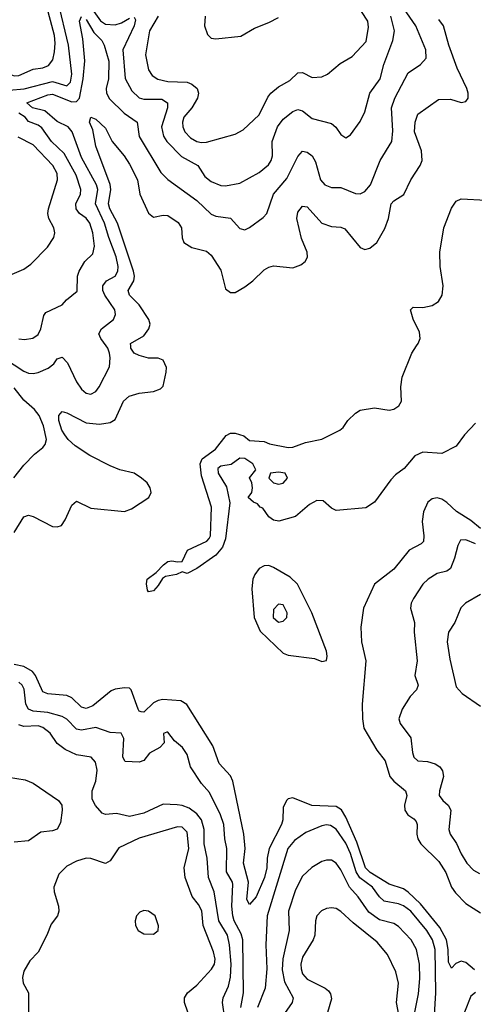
# Model space of a CAD drawing. Header units: inches. Extents: x 1603819 to 1745079, y 385938 to 533966.
# Tile 396 of 561: x 1710173 to 1712065, y 447263 to 451356. Entities that reach past the tile are written whole.
import ezdxf

# ---------------------------------------------------------------- set-up
doc = ezdxf.new("R2010")
doc.units = ezdxf.units.IN
doc.header["$MEASUREMENT"] = 0
doc.layers.add('B7414', color=7, linetype='Continuous')
doc.layers.add('B7415', color=7, linetype='Continuous')

msp = doc.modelspace()

# ---------------------------------------------------------------- linework, layer by layer
at = {"layer": 'B7414', "color": 5}
for points, elevation in [([(1710110, 449947.2), (1710190, 449895), (1710210, 449886.7), (1710230, 449885.1), (1710250.9, 449889.1), (1710292.5, 449907.5), (1710315, 449925), (1710330, 449946), (1710350, 449953), (1710372.8, 449930), (1710410.1, 449850.1), (1710430, 449819.2), (1710450, 449803.2), (1710470, 449799.7), (1710490, 449810.3), (1710504.4, 449830), (1710547.2, 449912.8), (1710550.5, 449949.5), (1710547.4, 449970), (1710540.2, 449990), (1710532.8, 450000)], 340), ([(1710150, 449224.4), (1710190, 449289.2), (1710210, 449295.9), (1710230, 449290.2), (1710310, 449249.1), (1710330, 449247.4), (1710347.1, 449252.9), (1710363.3, 449276.7), (1710390, 449337.1), (1710410, 449354.9), (1710470, 449325.5), (1710609.1, 449310.9), (1710638, 449322), (1710711.3, 449370), (1710721.1, 449390), (1710716, 449410), (1710703.1, 449430), (1710679.7, 449450), (1710649.6, 449470), (1710590, 449484.4), (1710550, 449500.5), (1710464.8, 449544.8), (1710404.3, 449584.3), (1710375.2, 449610), (1710360.7, 449630), (1710348.8, 449650), (1710336.5, 449690), (1710336.4, 449710), (1710350, 449727), (1710370, 449721.8), (1710450, 449679.4), (1710505.6, 449674.4), (1710550, 449680.8), (1710570, 449693.6), (1710605.4, 449770), (1710629.4, 449790.6), (1710670, 449803.2), (1710730, 449810.2), (1710758.7, 449821.3), (1710770, 449832.7), (1710782.9, 449890), (1710784.1, 449910), (1710770, 449940.2), (1710750, 449948.5), (1710710, 449948.8), (1710670, 449959.6), (1710649.9, 449970), (1710635.4, 449990), (1710635.3, 450000)], 320), ([(1712070, 449678.8), (1712024.2, 449630), (1711990, 449582.7), (1711930, 449552.7), (1711850, 449557.3), (1711817.4, 449542.6), (1711773.1, 449490), (1711736.7, 449463.3), (1711717.1, 449442.9), (1711650, 449349.6), (1711613.6, 449326.4), (1711490, 449315.3), (1711470, 449325.1), (1711435.4, 449355.4), (1711410, 449357.4), (1711379.1, 449340.9), (1711321.1, 449290), (1711251.3, 449271.3), (1711230, 449274.7), (1711210, 449288.5), (1711185.3, 449325.3), (1711174, 449330), (1711163, 449343), (1711146, 449350), (1711124, 449370), (1711139, 449390), (1711142.7, 449410), (1711139.3, 449430), (1711129.3, 449450.7), (1711155.3, 449484.7), (1711143.9, 449510), (1711110, 449531.9), (1711090, 449532.8), (1711053.5, 449506.5), (1711010, 449499.3), (1710997.8, 449490), (1710998.5, 449470), (1711033.5, 449413.5), (1711047.4, 449347.4), (1711030, 449197.2), (1711017.2, 449162.8), (1710989.1, 449130), (1710910, 449073.8), (1710870, 449053.2), (1710850, 449060.7), (1710826, 449050), (1710779.4, 449040.6), (1710767.2, 449032.8), (1710750, 449003), (1710730, 448981.6), (1710710, 448977.2), (1710704.9, 448984.9), (1710700.4, 449010), (1710703.1, 449030), (1710741.8, 449058.2), (1710771.1, 449090), (1710790, 449103.5), (1710806.6, 449106.6), (1710830, 449102), (1710850, 449104), (1710871.9, 449150), (1710952.2, 449187.8), (1710961.5, 449198.5), (1710966.8, 449210), (1710970.8, 449330), (1710930, 449459.6), (1710924.2, 449510), (1710932.9, 449530), (1710987.5, 449570), (1711032.8, 449627.2), (1711050, 449636.5), (1711070, 449636.9), (1711106.1, 449626.1), (1711130, 449607.1), (1711190, 449601.7), (1711213, 449593), (1711290, 449577.6), (1711310, 449578.6), (1711362.1, 449597.9), (1711430, 449612.3), (1711505.1, 449650), (1711519.1, 449660.9), (1711538.7, 449690), (1711570, 449720.2), (1711590, 449732.9), (1711650, 449742.2), (1711710, 449733.2), (1711730, 449736.2), (1711750.8, 449750), (1711762.4, 449770), (1711758.6, 449830), (1711764.1, 449870), (1711805.2, 449970), (1711825, 450000)], 280), ([(1710148.5, 449451.5), (1710190, 449504.4), (1710235.1, 449550), (1710270, 449577.4), (1710279.3, 449590), (1710285, 449610), (1710272, 449668), (1710254.9, 449710), (1710235.1, 449735.1), (1710190, 449774), (1710150, 449825.7)], 340), ([(1712090, 449240.3), (1712050, 449273.5), (1711991.1, 449311.1), (1711950, 449348.9), (1711930, 449361.9), (1711910, 449367.5), (1711890, 449364.5), (1711872.1, 449350), (1711853.9, 449310), (1711847.4, 449270), (1711854.8, 449210), (1711853.3, 449186.7), (1711843.7, 449176.3), (1711794.2, 449150), (1711730, 449071.6), (1711650.1, 449009.9), (1711604, 448910), (1711592.5, 448830), (1711595.9, 448770), (1711613.4, 448690), (1711598.4, 448510), (1711599.4, 448450), (1711605.8, 448410), (1711658.9, 448318.9), (1711694.2, 448274.2), (1711713.9, 448210), (1711729.4, 448190), (1711778, 448150), (1711784.6, 448130), (1711775, 448090), (1711775.6, 448070), (1711788.4, 448050), (1711813.6, 448033.6), (1711822.3, 448022.3), (1711827.5, 448010), (1711825.5, 447970), (1711829.4, 447950), (1711841.7, 447930), (1711916.9, 447856.9), (1711946.5, 447810), (1711969.4, 447749.4), (1711986.7, 447726.7), (1712030, 447682.3), (1712090, 447642.3)], 320), ([(1712070, 449176.4), (1712030, 449194), (1712008, 449192), (1711995.6, 449170), (1711983, 449117), (1711965.5, 449074.5), (1711950, 449063.8), (1711910, 449053.5), (1711872.8, 449030), (1711851.3, 449008.7), (1711812.1, 448950), (1711802.2, 448930), (1711799.7, 448910), (1711816.2, 448850), (1711814.2, 448810), (1711826.8, 448690), (1711818, 448630), (1711831.1, 448590), (1711824.7, 448570), (1711798, 448542), (1711764.1, 448490), (1711751.2, 448450), (1711755.8, 448430), (1711800.5, 448370), (1711807.4, 448310), (1711813.8, 448290), (1711830, 448274.7), (1711870, 448271.7), (1711901.8, 448261.8), (1711920.8, 448250), (1711933.1, 448233.1), (1711936.8, 448210), (1711919.8, 448150), (1711918.6, 448130), (1711933.2, 448110), (1711956.6, 448090), (1711967.4, 448070), (1711958.7, 447990), (1711964.5, 447970), (1711990.8, 447930.8), (1712010, 447888.2), (1712034.1, 447850), (1712060.8, 447820.8), (1712086.1, 447806.1)], 340), ([(1712090, 448966), (1712027.6, 448930), (1712008.9, 448911.1), (1711983.8, 448850), (1711958, 448810), (1711952.4, 448770), (1711963, 448697), (1711990, 448582.4), (1712014.6, 448554.6), (1712090, 448502.6)], 360), ([(1712066.1, 447406.1), (1712030, 447436.1), (1712010, 447441.7), (1711987.5, 447432.5), (1711970, 447412.6), (1711957.4, 447437.4), (1711955.9, 447490), (1711948.5, 447530), (1711921.8, 447581.8), (1711840.8, 447680.8), (1711790, 447728.9), (1711770, 447742.6), (1711710, 447762.6), (1711631.2, 447810), (1711611.9, 447830), (1711576.1, 447936.1), (1711530, 448040.9), (1711511.7, 448071.7), (1711490, 448085.4), (1711388.7, 448088.7), (1711310, 448120.8), (1711290, 448116.5), (1711283.2, 448110), (1711270, 448080.9), (1711267.6, 448030), (1711262.4, 448010), (1711211.1, 447910), (1711203.4, 447870), (1711202.1, 447830), (1711191.7, 447790), (1711156.9, 447710), (1711130, 447677.6), (1711117.9, 447697.9), (1711125.1, 447770), (1711104.6, 447850), (1711110.9, 447910), (1711106.1, 447970), (1711059.7, 448190), (1711050, 448212.3), (1711004, 448264), (1710977.6, 448337.6), (1710869.5, 448509.5), (1710844.4, 448524.4), (1710769.4, 448529.4), (1710750, 448526.2), (1710730, 448516.1), (1710690, 448476.8), (1710679, 448479), (1710670, 448481.6), (1710665.7, 448490), (1710637.2, 448570), (1710630, 448577.2), (1710610, 448578.4), (1710570, 448572.8), (1710554.1, 448565.9), (1710477.1, 448502.9), (1710450, 448492.8), (1710430, 448498.3), (1710390, 448536.2), (1710370, 448547), (1710290, 448553.5), (1710270, 448562.2), (1710239.1, 448630), (1710226.2, 448646.2), (1710190, 448667.4), (1710150, 448674.9)], 320), ([(1711093.1, 447250), (1711104.2, 447310), (1711101.7, 447530), (1711095.5, 447555.5), (1711066.2, 447610), (1711060.1, 447630), (1711056.4, 447670), (1711060.4, 447760.4), (1711059.3, 447770), (1711034, 447814), (1711035.8, 447910), (1711027, 447950), (1711022.6, 448010), (1711008.5, 448050), (1710962.6, 448142.6), (1710930, 448181.1), (1710883.9, 448250), (1710870, 448300.5), (1710850.6, 448330), (1710818, 448358), (1710790, 448394), (1710785.5, 448394.5), (1710771.3, 448388.7), (1710774.9, 448350), (1710757.1, 448330), (1710714, 448306), (1710690, 448275.8), (1710670, 448269.3), (1710612.4, 448272.4), (1710602.3, 448290), (1710607.4, 448367.4), (1710595.6, 448390), (1710550, 448392.2), (1710490, 448412.9), (1710430, 448402.6), (1710410, 448406.3), (1710370, 448448.6), (1710350, 448458.5), (1710290, 448476.2), (1710230, 448481.7), (1710210, 448489.1), (1710198.7, 448510), (1710192.3, 448572.3), (1710183.2, 448590), (1710170, 448601.5)], 340), ([(1711036.8, 447136.8), (1711016.9, 447270), (1711019.4, 447290), (1711041.6, 447338.4), (1711050, 447374.9), (1711053.9, 447430), (1711046.6, 447510), (1711038, 447550), (1711001.5, 447610), (1710982.7, 447730), (1710958.6, 447790), (1710953.5, 447870), (1710941.2, 447930), (1710940.8, 447990), (1710929.6, 448029.6), (1710910, 448054.7), (1710878.7, 448078.7), (1710850, 448089.3), (1710828.6, 448091.4), (1710770, 448094), (1710690, 448056.8), (1710630, 448043.2), (1710576.2, 448056.2), (1710530, 448052.2), (1710517.2, 448057.2), (1710489.1, 448089.1), (1710475.2, 448115.2), (1710475.4, 448150), (1710490, 448190.4), (1710496.1, 448236.1), (1710489.3, 448269.3), (1710470.9, 448290), (1710410, 448299.4), (1710362.6, 448322.6), (1710330, 448347.4), (1710300.4, 448390), (1710270, 448414), (1710250, 448420.8), (1710190, 448418.2), (1710170, 448423.9)], 360), ([(1710126.7, 448206.7), (1710196.4, 448196.4), (1710230, 448182.1), (1710334.9, 448110), (1710349, 448090), (1710350.2, 448070.2), (1710343.2, 448016.8), (1710329.3, 447990.7), (1710310, 447984), (1710261.9, 447978.1), (1710210, 447942.9), (1710150, 447937.2)], 360), ([(1711899, 447219), (1711904.7, 447310), (1711901.4, 447490), (1711890.8, 447530), (1711866.7, 447570), (1711800.1, 447650), (1711770, 447671.4), (1711750, 447679.7), (1711690, 447690.9), (1711670, 447709.9), (1711641.8, 447750), (1711588.5, 447788.5), (1711573.4, 447813.4), (1711550, 447890), (1711530, 447932.9), (1711490, 447991.2), (1711466.6, 448006.6), (1711450, 448008.7), (1711430, 448004.4), (1711363.8, 447976.2), (1711316.1, 447943.9), (1711289.6, 447910), (1711203.2, 447630), (1711197.9, 447510), (1711201.2, 447410), (1711195.2, 447330), (1711162.9, 447250)], 340), ([(1710872.5, 447230), (1710859.8, 447270), (1710859.4, 447290), (1710871.7, 447310), (1710910, 447342.7), (1710971.7, 447408.3), (1710983.8, 447430), (1710987.1, 447450), (1710980.4, 447480.4), (1710937.1, 447590), (1710930.9, 447650.9), (1710917.3, 447677.3), (1710891.4, 447711.4), (1710861.3, 447790), (1710858.3, 447830), (1710876.7, 447910), (1710870, 447978.2), (1710850, 447998.7), (1710830, 448000.8), (1710670, 447953), (1710586.3, 447913.7), (1710550, 447859.7), (1710530, 447847.4), (1710470, 447868.1), (1710450, 447869.8), (1710410, 447857.8), (1710370, 447837.1), (1710335.9, 447804.1), (1710315.2, 447750), (1710316.2, 447730), (1710335.2, 447670), (1710336.5, 447650), (1710330.3, 447630), (1710303.9, 447596.1), (1710286.4, 447550), (1710250, 447478.7), (1710216.2, 447443.8), (1710190, 447400.9), (1710185.4, 447374.6), (1710187.5, 447350), (1710210.1, 447310), (1710210.1, 447210)], 380), ([(1711817.4, 447230), (1711833.2, 447306.8), (1711838.2, 447370), (1711836.7, 447430), (1711823.8, 447490), (1711801.6, 447530), (1711750, 447586), (1711730, 447599), (1711670, 447613.3), (1711625.8, 447645.8), (1711582, 447710), (1711545.7, 447750), (1711510, 447822), (1711490, 447849.8), (1711470, 447861.8), (1711450, 447861.8), (1711430, 447855.7), (1711388.4, 447831.6), (1711350, 447795.6), (1711321.5, 447738.5), (1711291.5, 447650), (1711294.2, 447570), (1711268.4, 447451.6), (1711265.8, 447405.8), (1711275.5, 447355.5), (1711311, 447290), (1711307.6, 447270), (1711265, 447210)], 360), ([(1711756.8, 447190), (1711741.2, 447270), (1711749, 447350), (1711737.8, 447397.8), (1711703.8, 447470), (1711660.4, 447520.4), (1711561, 447601), (1711510, 447648.8), (1711490, 447660.4), (1711470, 447663.9), (1711450, 447661), (1711428.7, 447651.3), (1711409.2, 447630), (1711404, 447610), (1711401.6, 447550), (1711394.5, 447530), (1711350, 447458.5), (1711343.6, 447430), (1711344.3, 447410), (1711350.7, 447390), (1711370, 447367.4), (1711444.2, 447330), (1711458.2, 447318.2), (1711466.5, 447306.5), (1711470, 447285.2), (1711444.2, 447195.8)], 380), ([(1712070, 447311.2), (1712050, 447296.4), (1712023.4, 447230)], 340)]:
    msp.add_lwpolyline(points, dxfattribs=dict(at, elevation=elevation))
for points, elevation in [([(1711250, 449475), (1711217.3, 449470), (1711210.4, 449450), (1711230, 449430.4), (1711250, 449424.9), (1711270, 449428.8), (1711287.8, 449450), (1711277.6, 449470)], 280), ([(1711210, 449086.4), (1711190, 449085.1), (1711170, 449073.7), (1711152, 449050), (1711144, 449030), (1711139.6, 448990), (1711149.4, 448870), (1711174.2, 448814.2), (1711270, 448721.7), (1711290, 448714.4), (1711399.7, 448699.7), (1711430, 448688.2), (1711450, 448692), (1711453, 448710), (1711449.5, 448730.5), (1711389.4, 448890), (1711329.9, 449009.9), (1711298.3, 449038.3), (1711230, 449079)], 320), ([(1711250, 448926.2), (1711230, 448903.6), (1711227.3, 448870), (1711250, 448851.2), (1711270, 448855.8), (1711284.2, 448870), (1711286.2, 448890), (1711270, 448923.1)], 340), ([(1710690, 447652.7), (1710673.9, 447646.1), (1710659.8, 447630), (1710653.6, 447610), (1710655.7, 447590), (1710666.3, 447570), (1710690, 447555.5), (1710730, 447554), (1710749.7, 447570), (1710751.6, 447588.4), (1710736.8, 447630), (1710710, 447650.5)], 420)]:
    msp.add_lwpolyline(points, close=True, dxfattribs=dict(at, elevation=elevation))
at = {"layer": 'B7415', "color": 5}
for points, elevation in [([(1710450, 451356.4), (1710482.1, 451302.1), (1710515.4, 451270), (1710524.9, 451250), (1710543.9, 451183.9), (1710543.5, 451110), (1710533.3, 451070), (1710535.1, 451050), (1710547.4, 451027.4), (1710607.9, 450967.9), (1710662.7, 450930), (1710670.6, 450870), (1710760.2, 450720.2), (1710790, 450690.9), (1710910, 450604.8), (1710970, 450547.5), (1710990, 450538.6), (1711050.1, 450530.1), (1711090, 450487.6), (1711110, 450482.8), (1711130, 450492.3), (1711186.9, 450533.1), (1711202.2, 450550), (1711228.8, 450630), (1711284.4, 450695.6), (1711330, 450787.2), (1711350, 450809.1), (1711370, 450805.4), (1711390.2, 450790), (1711404.6, 450764.6), (1711425.3, 450690), (1711442.4, 450670), (1711470, 450658.6), (1711510, 450657.6), (1711570, 450633.4), (1711590, 450631.9), (1711610, 450642), (1711633, 450670), (1711673.7, 450770), (1711721, 450850), (1711726, 450894), (1711720.6, 450990), (1711734.3, 451030), (1711790, 451135.6), (1711840.5, 451170), (1711864.4, 451195.6), (1711863.2, 451230), (1711821.5, 451330), (1711719.5, 451479.5)], 340), ([(1710000, 451277), (1710070, 451263.6), (1710089.5, 451250), (1710101.8, 451221.8), (1710123.4, 451143.4), (1710130.1, 451130.1), (1710150, 451121.9), (1710170, 451123.7), (1710230, 451149.6), (1710270, 451156.3), (1710293.9, 451166.1), (1710311.4, 451188.6), (1710317.6, 451222.4), (1710321.3, 451258.7), (1710318.5, 451290), (1710281.1, 451430)], 380), ([(1710130, 451062.7), (1710191.6, 451068.4), (1710310, 451099.1), (1710370, 451080.5), (1710384.3, 451095.7), (1710390.2, 451130), (1710377.2, 451250), (1710333.8, 451430)], 360), ([(1710450, 451434.6), (1710510, 451351), (1710530, 451337.5), (1710570, 451334.4), (1710597, 451343), (1710630, 451362.6)], 360), ([(1710532.8, 450000), (1710510.5, 450030), (1710502.7, 450050), (1710513.3, 450070), (1710563.4, 450110), (1710572.6, 450130), (1710568.6, 450150), (1710527.6, 450210), (1710519.9, 450230), (1710519.9, 450250), (1710535.2, 450270), (1710570.4, 450290), (1710581.9, 450310), (1710583.8, 450330), (1710574.7, 450370), (1710543.8, 450450), (1710526.2, 450510), (1710488.3, 450590), (1710498.3, 450650), (1710492.4, 450670), (1710430, 450783.4), (1710391.5, 450890), (1710375.5, 450910), (1710330, 450933.2), (1710277.5, 450977.5), (1710227.4, 450990), (1710202.8, 451010), (1710290, 451042.9), (1710310, 451046.5), (1710390, 451014.7), (1710410, 451015.6), (1710422.9, 451030), (1710437.8, 451110), (1710445.1, 451185.1), (1710436, 451276), (1710421.6, 451350), (1710430, 451368.8)], 340), ([(1710650, 451366.7), (1710655.5, 451355.5), (1710649.6, 451330), (1710602.2, 451230), (1710611.6, 451111.6), (1710639.8, 451059.8), (1710670, 451030.7), (1710690, 451025.1), (1710765.1, 451025.1), (1710788.6, 451010), (1710788.5, 450990), (1710763.8, 450910), (1710771.2, 450871.2), (1710785.2, 450850), (1710847, 450787), (1710915, 450750), (1710944.3, 450704.3), (1710970, 450683.5), (1711010, 450666.9), (1711030, 450665.3), (1711090, 450676.6), (1711170, 450720.9), (1711208, 450752), (1711219.5, 450770), (1711225.2, 450790), (1711223.8, 450850), (1711245.8, 450910), (1711270, 450942.5), (1711310, 450974.3), (1711330, 450982.3), (1711350, 450976.3), (1711390, 450945.4), (1711470, 450924.7), (1711489.4, 450909.4), (1711510, 450878.4), (1711530, 450864.2), (1711550, 450877), (1711590, 450932.2), (1711610, 450972.7), (1711630.6, 451050), (1711673.7, 451110), (1711688.8, 451170), (1711726.1, 451270), (1711732.3, 451310), (1711717.4, 451370)], 360), ([(1710750, 451370.9), (1710713.3, 451310), (1710697.3, 451210), (1710710, 451147.8), (1710724, 451124), (1710748.4, 451108.4), (1710790, 451099.4), (1710870, 451096.6), (1710890, 451087.8), (1710912.2, 451070), (1710917.8, 451050), (1710912.8, 451030), (1710889.1, 450990), (1710856.3, 450950), (1710850.1, 450930), (1710851.9, 450910), (1710860.3, 450890), (1710884.4, 450864.4), (1710910, 450849.6), (1710930, 450845), (1710950, 450846.4), (1711070, 450880.2), (1711102.6, 450897.4), (1711170, 450960.6), (1711206, 451034), (1711218.2, 451050), (1711250, 451076.6), (1711296.8, 451103.2), (1711330, 451135.5), (1711350, 451137), (1711390, 451115), (1711430, 451117.7), (1711454, 451130), (1711506.1, 451173.9), (1711556.6, 451203.4), (1711614.5, 451265.5), (1711625.3, 451325.3), (1711621.4, 451350), (1711595.9, 451390)], 380), ([(1710944.8, 451370), (1710942.5, 451330), (1710954.4, 451294.4), (1710970, 451279.7), (1710990, 451275.7), (1711092.9, 451287.1), (1711150, 451320.1), (1711210, 451343.5), (1711250, 451365.1)], 420), ([(1710635.3, 450000), (1710635.1, 450010), (1710690, 450041.9), (1710710.4, 450070), (1710715.9, 450090), (1710711.3, 450110), (1710670, 450169.9), (1710629.9, 450210), (1710624.7, 450230), (1710647.9, 450270), (1710650.5, 450290), (1710646.9, 450310), (1710580.2, 450510), (1710548.9, 450570), (1710543.2, 450590), (1710552.2, 450650), (1710550.5, 450670.5), (1710489.9, 450830), (1710478.4, 450898.4), (1710464.1, 450930), (1710469.6, 450950), (1710490, 450942.4), (1710530, 450905.4), (1710558.2, 450850), (1710608.1, 450790), (1710630, 450755), (1710663.9, 450690), (1710672.7, 450630), (1710710, 450551), (1710730, 450535.3), (1710770, 450543.7), (1710790, 450541.6), (1710833.4, 450513.4), (1710846.4, 450490), (1710849.4, 450449.4), (1710856.9, 450430), (1710889.4, 450409.4), (1710950, 450393.4), (1710970, 450377.4), (1711010, 450314.9), (1711030, 450237.1), (1711050, 450222), (1711070, 450222.4), (1711110, 450244.7), (1711143.9, 450270), (1711190, 450316), (1711210, 450327.6), (1711230, 450332.6), (1711310, 450324.6), (1711343.5, 450336.5), (1711361.6, 450350), (1711370.7, 450369.3), (1711368.8, 450390), (1711346.1, 450446.1), (1711326, 450530), (1711330, 450555.8), (1711350, 450580.2), (1711370, 450577.2), (1711430.2, 450510), (1711470, 450496.6), (1711510, 450494), (1711525.8, 450485.8), (1711590, 450408.2), (1711610, 450401), (1711630, 450405.4), (1711659.8, 450430), (1711692.7, 450487.3), (1711707.5, 450530), (1711718.5, 450590), (1711730, 450602.3), (1711771.2, 450628.8), (1711800.6, 450690), (1711840.2, 450750), (1711847.9, 450770), (1711844.9, 450810), (1711816.6, 450890), (1711818.1, 450930), (1711830, 450963.1), (1711915.7, 451024.3), (1711966.1, 451026.1), (1712010, 451011.8), (1712030, 451016.3), (1712038.7, 451030), (1712039.7, 451050), (1712034.2, 451070), (1711993.9, 451153.9), (1711959, 451250), (1711936.4, 451330), (1711917, 451357)], 320), ([(1710170, 450029.4), (1710193, 450027), (1710227.5, 450032.5), (1710250, 450047.6), (1710261.4, 450070), (1710273.6, 450126.4), (1710281.9, 450138.1), (1710349.6, 450170), (1710368.1, 450191.9), (1710412.5, 450227.5), (1710414, 450290), (1710420.7, 450310), (1710444.5, 450350), (1710477.3, 450382.7), (1710485, 450415), (1710477.7, 450470), (1710465.8, 450510), (1710450.6, 450530.6), (1710422.8, 450550), (1710408.3, 450570), (1710407.3, 450590), (1710426, 450630), (1710427.6, 450650), (1710408.9, 450710), (1710359.1, 450799.1), (1710306.4, 450850), (1710265.6, 450905.6), (1710250, 450917), (1710210, 450932), (1710196.1, 450950), (1710170, 450967.9)], 360), ([(1710141.6, 450298.4), (1710190, 450318.2), (1710219.9, 450340.1), (1710289.8, 450410), (1710314.8, 450450), (1710319.8, 450470), (1710314.8, 450490), (1710294.5, 450530), (1710290.6, 450550), (1710293.1, 450570), (1710330.4, 450690), (1710330, 450716.3), (1710311.5, 450750), (1710230, 450835.3), (1710167, 450867)], 380), ([(1711825, 450000), (1711831.6, 450010), (1711839.1, 450030), (1711836.6, 450056.6), (1711809.8, 450110.2), (1711798.7, 450150), (1711810, 450160.3), (1711850, 450158.9), (1711890, 450167.1), (1711915.8, 450184.2), (1711931.5, 450210), (1711935.2, 450250), (1711922.5, 450330), (1711922, 450390), (1711938.4, 450490), (1711970, 450572.2), (1711990, 450601.8), (1712010, 450610.8), (1712114.8, 450605.2)], 280)]:
    msp.add_lwpolyline(points, dxfattribs=dict(at, elevation=elevation))

doc.saveas('drawing.dxf')
